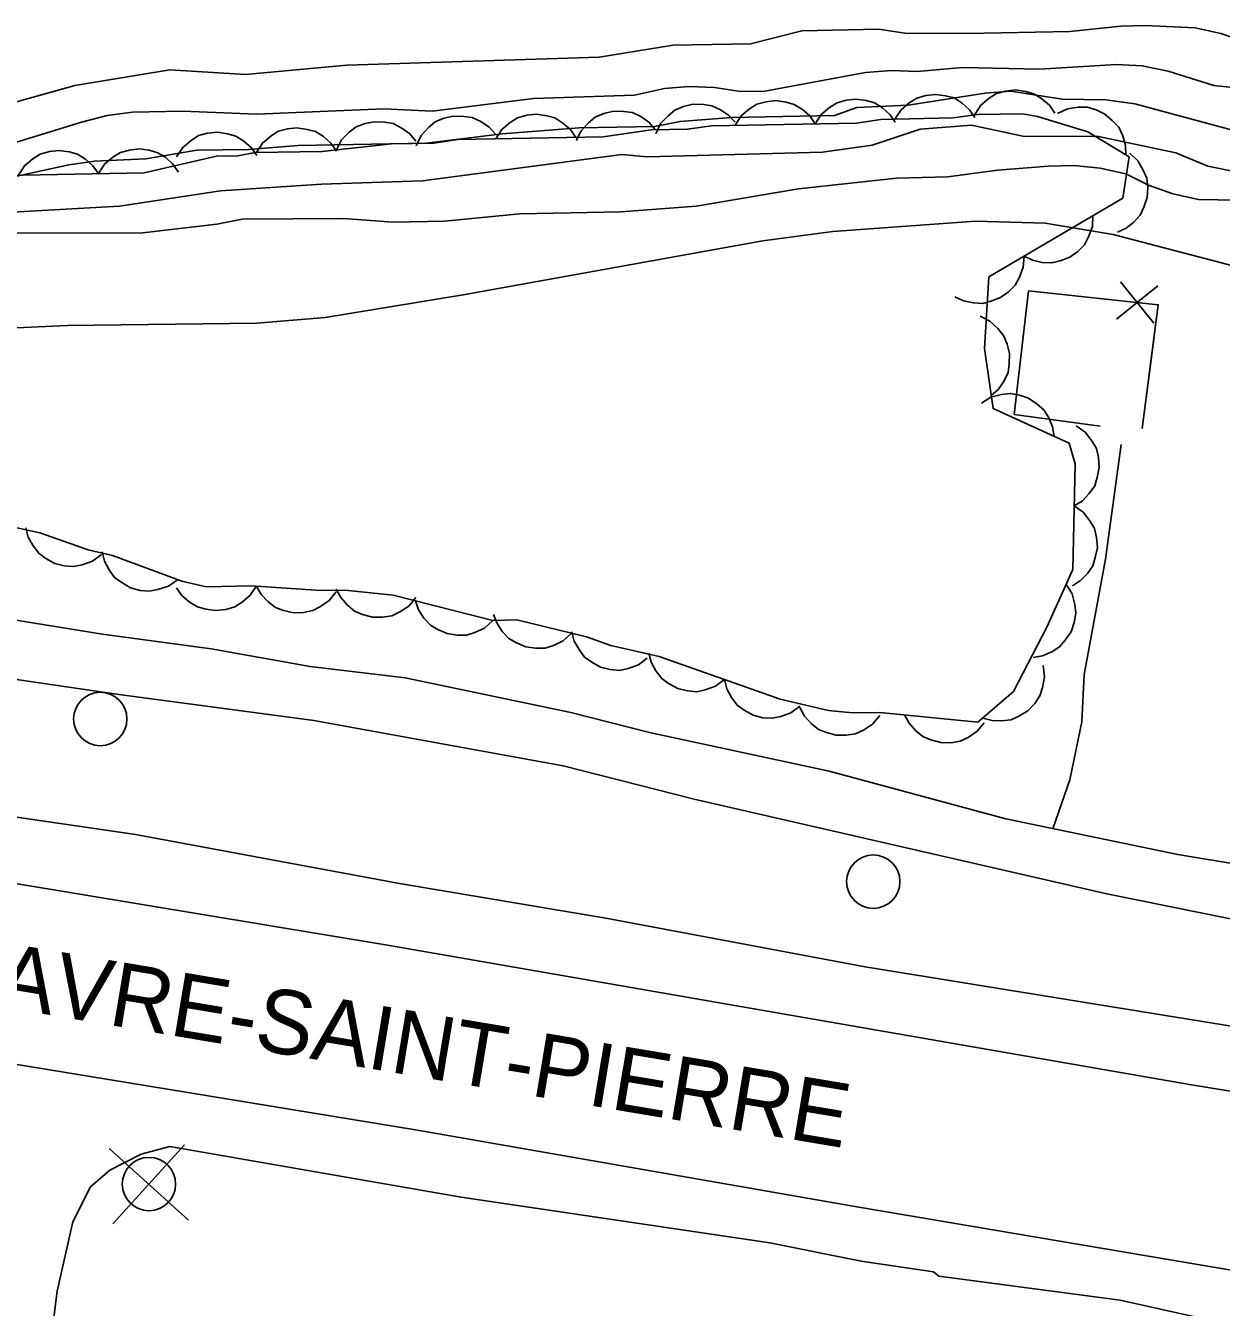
# Model space of a CAD drawing. Extents: x 336540 to 340074, y 5572036 to 5573747.
# Drawn here: x 339224.57 to 339269.39, y 5572828.21 to 5572876.24 of the extents above; entities that cross this region are included whole.
import ezdxf

# ---------------------------------------------------------------- set-up
doc = ezdxf.new("R2010")
doc.units = 0
for name, color, linetype in [('Niveau 1', 7, 'Continuous'), ('Niveau 15', 7, 'Continuous'), ('Niveau 19', 7, 'Continuous'), ('Niveau 2', 7, 'Continuous'), ('Niveau 21', 7, 'Continuous'), ('Niveau 22', 7, 'Continuous'), ('Niveau 36', 7, 'Continuous'), ('Niveau 37', 7, 'Continuous'), ('Niveau 4', 7, 'Continuous'), ('Niveau 44', 7, 'Continuous')]:
    doc.layers.add(name, color=color, linetype=linetype)

msp = doc.modelspace()

# ---------------------------------------------------------------- linework, layer by layer
at = {"layer": 'Niveau 1'}
msp.add_lwpolyline([(339220.97, 5572864.77), (339226.13, 5572865), (339233.23, 5572865.09), (339235.8, 5572865.3), (339240.97, 5572866.15), (339252.2, 5572868.18), (339254.82, 5572868.53), (339260.17, 5572868.91), (339262.78, 5572868.84), (339265.33, 5572868.42), (339270.68, 5572867.02), (339273.92, 5572866.39), (339276.35, 5572866.22), (339279.06, 5572866.23), (339281.85, 5572866.37), (339284.77, 5572866.7), (339290.93, 5572867.77), (339303.77, 5572870.4), (339310.59, 5572871.56), (339313.97, 5572872.04), (339317.29, 5572872.44), (339324.44, 5572873.04), (339337.97, 5572874.45)], dxfattribs=at)
at = {"layer": 'Niveau 19'}
msp.add_lwpolyline([(339225.41, 5572791.24), (339225.05, 5572795.24), (339224.75, 5572801.76), (339224.93, 5572804.75), (339224.95, 5572810.64), (339225.19, 5572814.44), (339225.1, 5572817.67), (339225.11, 5572821.24), (339225.39, 5572825.94), (339225.75, 5572828.82), (339226.34, 5572831.42), (339227, 5572832.73), (339227.73, 5572833.36), (339228.9, 5572833.95), (339229.98, 5572834.24)], dxfattribs=at)
at = {"layer": 'Niveau 2'}
for points in [[(339223.9, 5572871.78), (339226.66, 5572872.62), (339227.62, 5572872.87), (339228.58, 5572873), (339230.45, 5572873.04), (339233.23, 5572872.92), (339237.99, 5572873.12), (339239.81, 5572873.04), (339243.6, 5572873.51), (339247.39, 5572873.64), (339248.52, 5572873.89), (339249.43, 5572873.96), (339250.39, 5572873.92), (339251.36, 5572873.77), (339252.27, 5572873.79), (339256.05, 5572874.48), (339257.02, 5572874.56), (339257.98, 5572874.52), (339259.68, 5572874.67), (339262.57, 5572874.61), (339265.46, 5572874.78), (339266.42, 5572874.74), (339267.39, 5572874.53), (339269.1, 5572874), (339271.77, 5572873.71)], [(339223.31, 5572870.4), (339226.19, 5572871.02), (339227.15, 5572871.16), (339229.07, 5572871.25), (339230.99, 5572871.57), (339232.92, 5572871.6), (339234.79, 5572871.75), (339239.6, 5572871.84), (339242.43, 5572872.18), (339245.31, 5572872.41), (339248.14, 5572872.46), (339249.1, 5572872.65), (339251.03, 5572872.8), (339254.88, 5572872.87), (339255.72, 5572873.17), (339257.65, 5572873.26), (339260.53, 5572873.71), (339261.49, 5572873.79), (339263.42, 5572873.49), (339265.06, 5572873.46), (339266.14, 5572873.31), (339271.61, 5572871.83)], [(339223.63, 5572869.22), (339228.09, 5572869.47), (339231.87, 5572870.05), (339235.66, 5572870.3), (339239.45, 5572870.42), (339246.91, 5572871.41), (339247.87, 5572871.32), (339254.43, 5572871.5), (339256.3, 5572871.76), (339258.1, 5572872.36), (339260.02, 5572872.51), (339261.95, 5572872.1), (339264.78, 5572872.09), (339267.68, 5572871.47), (339268.88, 5572870.98), (339270.12, 5572870.72)], [(339223.54, 5572868.48), (339228.85, 5572868.47), (339231.73, 5572868.8), (339232.69, 5572868.99), (339236.48, 5572869.01), (339238.35, 5572868.87), (339240.27, 5572868.91), (339243.09, 5572869.19), (339246.88, 5572869.26), (339249.7, 5572869.48), (339253.54, 5572870.12), (339257.21, 5572870.53), (339259.13, 5572870.57), (339260.99, 5572870.83), (339262.91, 5572870.98), (339263.87, 5572871), (339264.84, 5572870.9), (339265.8, 5572870.69), (339266.66, 5572870.26), (339267.57, 5572869.94), (339268.53, 5572869.73), (339271.42, 5572869.67)]]:
    msp.add_lwpolyline(points, dxfattribs=at)
at = {"layer": 'Niveau 21'}
for points in [[(339333.42, 5572829.87), (339323.03, 5572830.81), (339303.35, 5572832.81), (339293, 5572834.12), (339286.59, 5572835.09), (339284.86, 5572835.44), (339278.72, 5572836.97), (339269.92, 5572838.73), (339256.03, 5572840.97), (339246.31, 5572842.8), (339238.58, 5572844.1), (339228.69, 5572845.93), (339220.72, 5572847.09), (339213.2, 5572847.98), (339205.55, 5572849.4), (339194.03, 5572850.98), (339185.02, 5572851.96), (339182.14, 5572852.34), (339172.11, 5572853.27), (339169.55, 5572853.66), (339157.15, 5572854.65)], [(339148.92, 5572852.71), (339167.23, 5572851.19), (339183.2, 5572849.57), (339198.7, 5572847.72), (339206.93, 5572846.63), (339224.34, 5572844.07), (339238.13, 5572841.79), (339268.27, 5572836.55), (339287.29, 5572833.45), (339307.78, 5572830.29), (339324.6, 5572828.27)], [(339326.02, 5572821.5), (339308.38, 5572823.54), (339283.42, 5572827.3), (339255.8, 5572831.97), (339239.18, 5572834.87), (339215.32, 5572838.77), (339189.69, 5572842.25), (339184.32, 5572842.71), (339177.8, 5572843.55), (339166.32, 5572844.74), (339155.44, 5572845.67)], [(339229.98, 5572834.24), (339240.89, 5572832.34), (339252.46, 5572830.63), (339255.88, 5572829.94), (339258.6, 5572829.55), (339258.79, 5572829.38), (339265.59, 5572828.49), (339282.45, 5572824.73), (339286.24, 5572824.05), (339301.53, 5572821.88), (339313.57, 5572820.02)]]:
    msp.add_lwpolyline(points, dxfattribs=at)
at = {"layer": 'Niveau 22'}
for points in [[(339263.08, 5572846.18), (339263.7, 5572847.98), (339264.16, 5572850.15), (339264.24, 5572851.93), (339265.04, 5572856.25), (339265.63, 5572860.55)], [(339159.48, 5572860.37), (339162.82, 5572860.31), (339165.25, 5572860.14), (339168.43, 5572859.69), (339180.52, 5572858.44), (339183.87, 5572857.99), (339190.95, 5572857.39), (339206.42, 5572856.43), (339220.26, 5572854.6), (339227.45, 5572853.44), (339231.52, 5572852.89), (339235.24, 5572852.23), (339238.79, 5572851.8), (339245, 5572850.5), (339247.95, 5572849.76), (339254.68, 5572848.31), (339261.31, 5572846.52), (339267.75, 5572845.18), (339277.47, 5572843.57), (339281.27, 5572842.79), (339293.64, 5572840.7), (339300.87, 5572839.94)], [(339327.33, 5572835.84), (339323.34, 5572836.05), (339318.98, 5572836.44), (339305.16, 5572837.37), (339300.07, 5572837.84), (339289.67, 5572839.1), (339285.57, 5572839.71), (339275.43, 5572841.83), (339269.67, 5572842.79), (339265.09, 5572843.71), (339249.62, 5572847.26), (339244.72, 5572848.51), (339235.37, 5572850.2), (339227.98, 5572851.19), (339214.34, 5572853.19), (339209, 5572854.11), (339187, 5572855.83), (339177.29, 5572856.68), (339167.29, 5572857.74), (339151.05, 5572858.68)]]:
    msp.add_lwpolyline(points, dxfattribs=at)
at = {"layer": 'Niveau 36'}
for p, q in [((339230.67, 5572831.48), (339227.7, 5572834.17)), ((339227.84, 5572831.34), (339230.53, 5572834.31))]:
    msp.add_line(p, q, dxfattribs=at)
for centre in [(339227.369, 5572850.261), (339256.338, 5572844.166), (339229.193, 5572832.835)]:
    msp.add_circle(centre, 1, dxfattribs=at)
at = {"layer": 'Niveau 37'}
for p, q in [((339266.85, 5572865.09), (339265.6, 5572866.64)), ((339265.45, 5572865.24), (339267, 5572866.49))]:
    msp.add_line(p, q, dxfattribs=at)
for points in [[(339264.84, 5572861.23), (339261.62, 5572861.67), (339262.16, 5572866.3), (339267.02, 5572865.78), (339266.42, 5572861.14)], [(339264.84, 5572861.23), (339261.62, 5572861.67), (339262.16, 5572866.3), (339264.24, 5572866.08)], [(339266.87, 5572864.59), (339266.42, 5572861.14)]]:
    msp.add_lwpolyline(points, dxfattribs=at)
at = {"layer": 'Niveau 4'}
msp.add_lwpolyline([(339270.28, 5572875.63), (339269.37, 5572875.95), (339268.4, 5572876.16), (339266.53, 5572876.24), (339265.62, 5572876.22), (339263.7, 5572876.02), (339259.84, 5572875.94), (339257.52, 5572875.96), (339256.55, 5572876.11), (339253.66, 5572876.05), (339251.74, 5572875.56), (339248.84, 5572875.51), (339246.07, 5572875.06), (339236.61, 5572874.76), (339232.81, 5572874.41), (339229.97, 5572874.58), (339226.41, 5572874), (339223.59, 5572873.21)], dxfattribs=at)
at = {"layer": 'Niveau 44'}
for points in [[(339260.14, 5572872.91), (339260.37, 5572873.26), (339260.68, 5572873.52), (339260.96, 5572873.7), (339261.3, 5572873.79), (339261.67, 5572873.83), (339262.05, 5572873.77), (339262.36, 5572873.69), (339262.66, 5572873.5), (339262.94, 5572873.26), (339263.14, 5572872.96)], [(339251.16, 5572872.51), (339251.39, 5572872.86), (339251.7, 5572873.12), (339251.98, 5572873.3), (339252.32, 5572873.39), (339252.69, 5572873.43), (339253.07, 5572873.37), (339253.38, 5572873.29), (339253.68, 5572873.1), (339253.96, 5572872.86), (339254.16, 5572872.56)], [(339254.16, 5572872.56), (339254.39, 5572872.91), (339254.7, 5572873.17), (339254.98, 5572873.35), (339255.32, 5572873.45), (339255.69, 5572873.49), (339256.07, 5572873.43), (339256.38, 5572873.35), (339256.68, 5572873.16), (339256.96, 5572872.91), (339257.16, 5572872.62)], [(339257.15, 5572872.73), (339257.38, 5572873.08), (339257.69, 5572873.35), (339257.97, 5572873.52), (339258.31, 5572873.62), (339258.67, 5572873.66), (339259.05, 5572873.61), (339259.37, 5572873.53), (339259.67, 5572873.34), (339259.95, 5572873.09), (339260.15, 5572872.8)], [(339223.81, 5572870.63), (339229.01, 5572870.73), (339231.72, 5572871.35), (339232.52, 5572871.36), (339233.19, 5572871.49), (339235.68, 5572871.53), (339238.28, 5572871.81), (339239.87, 5572871.84), (339240.77, 5572871.97), (339246.21, 5572872.07), (339248.02, 5572872.33), (339249.37, 5572872.36), (339250.28, 5572872.49), (339255.71, 5572872.59), (339256.62, 5572872.72), (339259.33, 5572872.78), (339260.24, 5572872.91), (339261.94, 5572872.94), (339262.49, 5572872.84), (339264.38, 5572872.26), (339265.93, 5572871.32), (339265.69, 5572869.78), (339260.67, 5572866.83), (339260.51, 5572864.14), (339260.83, 5572861.9), (339263.68, 5572860.6), (339263.91, 5572859.82), (339263.82, 5572855.86), (339262.84, 5572853.7), (339261.59, 5572851.29), (339260.26, 5572850.14), (339256.58, 5572850.51)], [(339242.19, 5572872), (339242.42, 5572872.35), (339242.73, 5572872.61), (339243.01, 5572872.79), (339243.35, 5572872.88), (339243.72, 5572872.92), (339244.1, 5572872.86), (339244.41, 5572872.78), (339244.71, 5572872.59), (339244.99, 5572872.35), (339245.19, 5572872.05)], [(339245.2, 5572871.93), (339245.39, 5572872.3), (339245.66, 5572872.6), (339245.92, 5572872.81), (339246.24, 5572872.95), (339246.6, 5572873.03), (339246.98, 5572873.02), (339247.31, 5572872.98), (339247.63, 5572872.83), (339247.93, 5572872.62), (339248.17, 5572872.35)], [(339248.19, 5572872.19), (339248.37, 5572872.57), (339248.65, 5572872.86), (339248.9, 5572873.07), (339249.22, 5572873.21), (339249.58, 5572873.3), (339249.97, 5572873.29), (339250.29, 5572873.24), (339250.61, 5572873.09), (339250.91, 5572872.88), (339251.16, 5572872.62)], [(339263.24, 5572872.95), (339263.62, 5572873.12), (339264.02, 5572873.18), (339264.35, 5572873.18), (339264.69, 5572873.08), (339265.02, 5572872.92), (339265.31, 5572872.67), (339265.54, 5572872.43), (339265.69, 5572872.11), (339265.79, 5572871.75), (339265.81, 5572871.39)], [(339233.22, 5572871.49), (339233.45, 5572871.84), (339233.76, 5572872.1), (339234.04, 5572872.28), (339234.38, 5572872.37), (339234.74, 5572872.41), (339235.12, 5572872.35), (339235.44, 5572872.27), (339235.74, 5572872.08), (339236.01, 5572871.83), (339236.22, 5572871.54)], [(339236.22, 5572871.59), (339236.41, 5572871.96), (339236.7, 5572872.25), (339236.96, 5572872.45), (339237.29, 5572872.57), (339237.65, 5572872.64), (339238.03, 5572872.62), (339238.35, 5572872.57), (339238.67, 5572872.4), (339238.97, 5572872.18), (339239.2, 5572871.91)], [(339239.21, 5572871.74), (339239.39, 5572872.12), (339239.67, 5572872.42), (339239.92, 5572872.63), (339240.25, 5572872.77), (339240.61, 5572872.85), (339240.99, 5572872.84), (339241.31, 5572872.8), (339241.63, 5572872.65), (339241.94, 5572872.44), (339242.18, 5572872.17)], [(339230.23, 5572871.33), (339230.46, 5572871.68), (339230.77, 5572871.94), (339231.05, 5572872.12), (339231.39, 5572872.21), (339231.76, 5572872.25), (339232.14, 5572872.19), (339232.45, 5572872.1), (339232.75, 5572871.91), (339233.03, 5572871.66), (339233.23, 5572871.37)], [(339224.3, 5572870.64), (339224.53, 5572870.99), (339224.84, 5572871.25), (339225.12, 5572871.43), (339225.46, 5572871.53), (339225.82, 5572871.56), (339226.2, 5572871.51), (339226.52, 5572871.43), (339226.82, 5572871.24), (339227.09, 5572870.99), (339227.3, 5572870.7)], [(339227.3, 5572870.7), (339227.53, 5572871.05), (339227.84, 5572871.31), (339228.12, 5572871.49), (339228.46, 5572871.58), (339228.82, 5572871.62), (339229.2, 5572871.57), (339229.52, 5572871.48), (339229.82, 5572871.3), (339230.09, 5572871.05), (339230.3, 5572870.75)], [(339265.95, 5572871.46), (339266.26, 5572871.18), (339266.46, 5572870.83), (339266.59, 5572870.52), (339266.63, 5572870.17), (339266.6, 5572869.8), (339266.48, 5572869.44), (339266.34, 5572869.14), (339266.11, 5572868.88), (339265.82, 5572868.65), (339265.49, 5572868.5)], [(339264.57, 5572869.12), (339264.55, 5572868.71), (339264.4, 5572868.33), (339264.25, 5572868.03), (339264, 5572867.78), (339263.7, 5572867.57), (339263.34, 5572867.43), (339263.02, 5572867.35), (339262.67, 5572867.37), (339262.31, 5572867.45), (339261.99, 5572867.6)], [(339261.99, 5572867.6), (339261.96, 5572867.19), (339261.82, 5572866.81), (339261.66, 5572866.51), (339261.41, 5572866.26), (339261.11, 5572866.05), (339260.75, 5572865.91), (339260.44, 5572865.83), (339260.09, 5572865.85), (339259.72, 5572865.93), (339259.4, 5572866.08)], [(339260.34, 5572865.35), (339260.71, 5572865.17), (339261.01, 5572864.89), (339261.22, 5572864.63), (339261.36, 5572864.31), (339261.44, 5572863.95), (339261.43, 5572863.57), (339261.39, 5572863.24), (339261.24, 5572862.93), (339261.03, 5572862.62), (339260.76, 5572862.38)], [(339260.39, 5572862.1), (339260.75, 5572862.32), (339261.14, 5572862.42), (339261.47, 5572862.46), (339261.82, 5572862.4), (339262.16, 5572862.28), (339262.48, 5572862.06), (339262.73, 5572861.85), (339262.92, 5572861.55), (339263.06, 5572861.21), (339263.12, 5572860.86)], [(339263.94, 5572861.25), (339264.28, 5572861.01), (339264.53, 5572860.68), (339264.7, 5572860.4), (339264.78, 5572860.06), (339264.8, 5572859.69), (339264.73, 5572859.31), (339264.64, 5572859), (339264.43, 5572858.71), (339264.18, 5572858.44), (339263.87, 5572858.25)], [(339256.58, 5572850.51), (339255.56, 5572850.49), (339254.66, 5572850.58), (339252.85, 5572851), (339248.31, 5572852.6), (339246.5, 5572853.02), (339245.59, 5572853.34), (339242.98, 5572853.97), (339242.08, 5572853.95), (339238.34, 5572854.9), (339236.53, 5572855.09), (339235.63, 5572855.07), (339233.03, 5572855.25), (339231.34, 5572855.21), (339230.43, 5572855.42), (339227.82, 5572856.39), (339226.91, 5572856.6), (339225.1, 5572857.24), (339218.95, 5572858.57)], [(339263.87, 5572858.25), (339264.21, 5572858.01), (339264.46, 5572857.69), (339264.63, 5572857.4), (339264.71, 5572857.06), (339264.74, 5572856.69), (339264.66, 5572856.31), (339264.57, 5572856), (339264.37, 5572855.71), (339264.11, 5572855.45), (339263.81, 5572855.25)], [(339227.41, 5572856.42), (339227.08, 5572856.17), (339226.69, 5572856.04), (339226.37, 5572855.97), (339226.02, 5572856), (339225.66, 5572856.09), (339225.33, 5572856.28), (339225.06, 5572856.47), (339224.85, 5572856.75), (339224.67, 5572857.07), (339224.58, 5572857.42)], [(339230.26, 5572855.48), (339229.92, 5572855.24), (339229.53, 5572855.11), (339229.21, 5572855.05), (339228.86, 5572855.08), (339228.5, 5572855.18), (339228.17, 5572855.37), (339227.9, 5572855.56), (339227.7, 5572855.85), (339227.53, 5572856.18), (339227.44, 5572856.53)], [(339233.22, 5572855.25), (339232.99, 5572854.9), (339232.68, 5572854.64), (339232.41, 5572854.46), (339232.07, 5572854.36), (339231.7, 5572854.32), (339231.32, 5572854.38), (339231.01, 5572854.46), (339230.71, 5572854.64), (339230.43, 5572854.89), (339230.22, 5572855.18)], [(339236.21, 5572855.03), (339235.95, 5572854.7), (339235.62, 5572854.47), (339235.33, 5572854.32), (339234.98, 5572854.25), (339234.61, 5572854.24), (339234.24, 5572854.33), (339233.93, 5572854.44), (339233.65, 5572854.66), (339233.4, 5572854.93), (339233.22, 5572855.24)], [(339239.2, 5572854.81), (339238.93, 5572854.49), (339238.59, 5572854.27), (339238.29, 5572854.13), (339237.94, 5572854.07), (339237.57, 5572854.08), (339237.2, 5572854.18), (339236.9, 5572854.3), (339236.63, 5572854.53), (339236.38, 5572854.81), (339236.21, 5572855.12)], [(339263.57, 5572855.3), (339263.79, 5572854.95), (339263.89, 5572854.55), (339263.93, 5572854.23), (339263.87, 5572853.88), (339263.75, 5572853.53), (339263.53, 5572853.21), (339263.32, 5572852.96), (339263.03, 5572852.78), (339262.68, 5572852.63), (339262.33, 5572852.57)], [(339242.08, 5572853.95), (339241.77, 5572853.67), (339241.4, 5572853.5), (339241.09, 5572853.4), (339240.74, 5572853.4), (339240.37, 5572853.46), (339240.02, 5572853.61), (339239.74, 5572853.78), (339239.5, 5572854.04), (339239.3, 5572854.35), (339239.18, 5572854.69)], [(339245.03, 5572853.48), (339244.72, 5572853.19), (339244.35, 5572853.02), (339244.04, 5572852.92), (339243.68, 5572852.91), (339243.32, 5572852.97), (339242.97, 5572853.12), (339242.68, 5572853.28), (339242.44, 5572853.53), (339242.24, 5572853.84), (339242.11, 5572854.18)], [(339247.87, 5572852.54), (339247.54, 5572852.29), (339247.15, 5572852.15), (339246.83, 5572852.08), (339246.48, 5572852.11), (339246.12, 5572852.2), (339245.79, 5572852.39), (339245.52, 5572852.58), (339245.31, 5572852.86), (339245.13, 5572853.18), (339245.04, 5572853.53)], [(339250.76, 5572851.74), (339250.42, 5572851.49), (339250.04, 5572851.35), (339249.72, 5572851.28), (339249.37, 5572851.31), (339249.01, 5572851.4), (339248.67, 5572851.59), (339248.41, 5572851.78), (339248.19, 5572852.06), (339248.02, 5572852.39), (339247.93, 5572852.73)], [(339262.71, 5572852.26), (339262.76, 5572851.84), (339262.68, 5572851.44), (339262.58, 5572851.13), (339262.39, 5572850.84), (339262.13, 5572850.57), (339261.8, 5572850.37), (339261.51, 5572850.23), (339261.16, 5572850.19), (339260.79, 5572850.2), (339260.44, 5572850.29)], [(339253.59, 5572850.74), (339253.25, 5572850.49), (339252.87, 5572850.35), (339252.55, 5572850.29), (339252.2, 5572850.31), (339251.84, 5572850.41), (339251.5, 5572850.59), (339251.24, 5572850.78), (339251.02, 5572851.06), (339250.85, 5572851.39), (339250.76, 5572851.74)], [(339256.58, 5572850.39), (339256.31, 5572850.07), (339255.97, 5572849.84), (339255.67, 5572849.7), (339255.32, 5572849.65), (339254.95, 5572849.65), (339254.58, 5572849.75), (339254.28, 5572849.87), (339254.01, 5572850.09), (339253.76, 5572850.37), (339253.59, 5572850.69)], [(339260.49, 5572850.12), (339260.23, 5572849.8), (339259.89, 5572849.57), (339259.59, 5572849.43), (339259.24, 5572849.37), (339258.87, 5572849.38), (339258.5, 5572849.48), (339258.2, 5572849.6), (339257.93, 5572849.82), (339257.68, 5572850.1), (339257.51, 5572850.42)]]:
    msp.add_lwpolyline(points, dxfattribs=at)

# ---------------------------------------------------------------- texts
at = {"layer": 'Niveau 15'}
msp.add_text('HAVRE-SAINT-PIERRE', height=2.4, rotation=350.4892, dxfattribs=at).set_placement((339221.11, 5572839.9))

doc.saveas('drawing.dxf')
